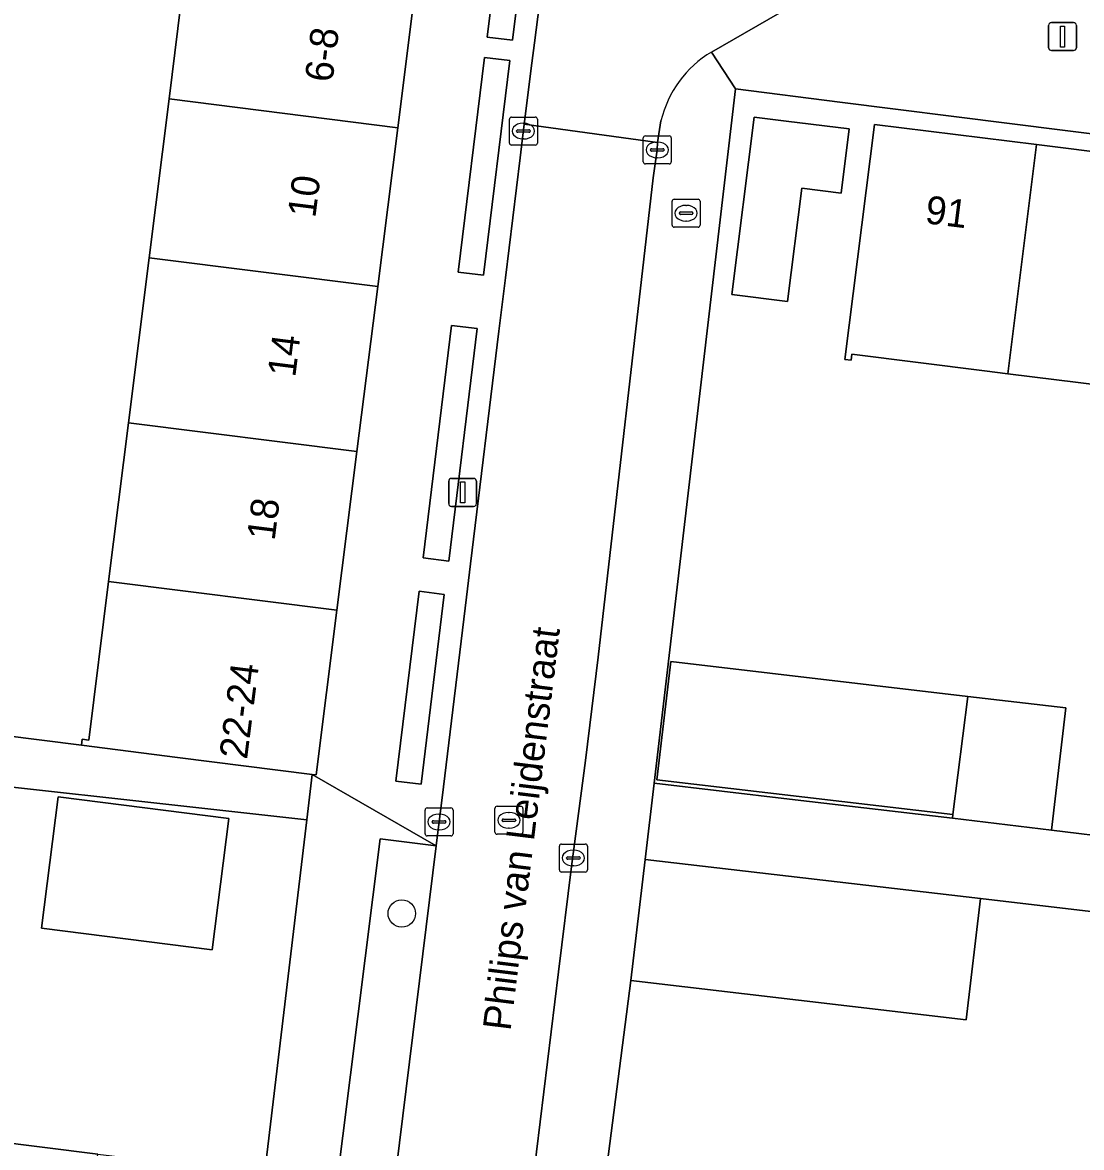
# Model space of a CAD drawing. Extents: x 158086 to 159499, y 382904 to 383981.
# Drawn here: x 158440.46 to 158478.31, y 383419.92 to 383460.14 of the extents above; entities that cross this region are included whole.
import ezdxf

# ---------------------------------------------------------------- set-up
doc = ezdxf.new("R2010")
doc.units = 0
for name, color, linetype in [('IMGEO_Boom', 7, 'Continuous'), ('IMGEO_Brandkraan', 7, 'Continuous'), ('IMGEO_Erf', 7, 'Continuous'), ('IMGEO_Groenvoorziening', 7, 'Continuous'), ('IMGEO_Haag', 7, 'Continuous'), ('IMGEO_Kolk', 7, 'Continuous'), ('IMGEO_Lichtmast', 7, 'Continuous'), ('IMGEO_Openbare_ruimte_label', 7, 'Continuous'), ('IMGEO_Pand', 7, 'Continuous'), ('IMGEO_Pand_nummerreeks', 7, 'Continuous'), ('IMGEO_Rijbaan_lokaal_open', 7, 'Continuous'), ('IMGEO_Rioolput', 7, 'Continuous'), ('IMGEO_Voetpad_open', 7, 'Continuous')]:
    doc.layers.add(name, color=color, linetype=linetype)

msp = doc.modelspace()

# ---------------------------------------------------------------- linework, layer by layer
at = {"layer": 'IMGEO_Boom'}
msp.add_circle((158454.015, 383428.289), 0.489, dxfattribs=at)
at = {"layer": 'IMGEO_Brandkraan'}
for p, q in [((158463.679, 383452.898), (158463.679, 383453.75)), ((158463.754, 383453.824), (158464.606, 383453.824)), ((158464.167, 383453.604), (158464.192, 383453.604)), ((158464.68, 383453.75), (158464.68, 383452.898)), ((158463.938, 383453.318), (158463.938, 383453.33)), ((158464.376, 383453.281), (158463.978, 383453.281)), ((158463.981, 383453.367), (158464.379, 383453.367)), ((158464.422, 383453.33), (158464.422, 383453.318)), ((158464.606, 383452.824), (158463.754, 383452.824)), ((158464.19, 383453.044), (158464.165, 383453.044))]:
    msp.add_line(p, q, dxfattribs=at)
for points in [[(158463.679, 383452.898), (158463.679, 383453.75)], [(158463.754, 383453.824), (158464.606, 383453.824)], [(158464.68, 383453.75), (158464.68, 383452.898)], [(158464.606, 383452.824), (158463.754, 383452.824)]]:
    msp.add_lwpolyline(points, dxfattribs=at)
for centre, radius, start, end in [((158463.756, 383453.748), 0.0765, 91.552, 178.448), ((158463.756, 383453.748), 0.0765, 91.552, 178.448), ((158464.604, 383453.748), 0.0765, 1.552, 88.448), ((158464.604, 383453.748), 0.0765, 1.552, 88.448), ((158463.978, 383453.327), 0.0403, 85.8775, 175.7526), ((158463.975, 383453.317), 0.0366, 178.938, 274.7102), ((158464.379, 383453.324), 0.043, 264.8664, 352.4533), ((158464.383, 383453.329), 0.0386, 1.7309, 96.639), ((158463.756, 383452.9), 0.0765, 181.552, 268.448), ((158463.756, 383452.9), 0.0765, 181.552, 268.448), ((158464.604, 383452.9), 0.0765, 271.552, 358.448), ((158464.604, 383452.9), 0.0765, 271.552, 358.448)]:
    msp.add_arc(centre, radius, start, end, dxfattribs=at)
for centre, major_axis, ratio, start_param, end_param in [((158464.166, 383453.324), (-0.387, 0.002), 0.722429, 4.712389, 7.853982), ((158464.191, 383453.324), (-0.39, 0.002), 0.717154, 1.570796, 4.712389)]:
    msp.add_ellipse(centre, major_axis=major_axis, ratio=ratio, start_param=start_param, end_param=end_param, dxfattribs=at)
at = {"layer": 'IMGEO_Erf'}
for points in [[(158431.692, 383461.829), (158430.837, 383455.239), (158435.474, 383454.672), (158435.265, 383452.957), (158434.919, 383450.134), (158430.249, 383450.706), (158429.334, 383443.652), (158434.02, 383443.078), (158433.813, 383441.385), (158433.465, 383438.543), (158428.76, 383439.118), (158428.378, 383436.093), (158442.563, 383434.3), (158442.591, 383434.519), (158442.831, 383434.489), (158443.539, 383440.157), (158444.249, 383445.832), (158444.986, 383451.731), (158445.696, 383457.413), (158446.422, 383463.225)], [(158500, 383453.475), (158469.678, 383457.295), (158465.945, 383457.765), (158463.545, 383437.304), (158463.533, 383437.206), (158463.033, 383432.944), (158467.871, 383432.377), (158473.703, 383431.693), (158473.72, 383431.83), (158463.137, 383433.069), (158463.632, 383437.294), (158474.245, 383436.051), (158477.755, 383435.64), (158477.242, 383431.263), (158479.78, 383430.955)], [(158481.576, 383446.851), (158475.682, 383447.585), (158474.846, 383447.689), (158470.102, 383448.283), (158470.075, 383448.065), (158469.856, 383448.092), (158470.91, 383456.496), (158476.702, 383455.774), (158482.596, 383455.04)], [(158437.366, 383420.415), (158443.153, 383419.686), (158444.15, 383419.561), (158449.11, 383418.937), (158449.138, 383419.155), (158450.622, 383431.64), (158434.517, 383433.424)], [(158512.7, 383411.269), (158514.217, 383424.172), (158510.135, 383424.652), (158509.564, 383420.158), (158507.747, 383420.389), (158504.745, 383420.77), (158505.309, 383425.219), (158498.2, 383426.056), (158497.626, 383421.394), (158496.156, 383421.575), (158492.953, 383421.97), (158493.524, 383426.605), (158486.686, 383427.409), (158486.126, 383422.869), (158484.456, 383423.074), (158481.537, 383423.434), (158482.093, 383427.95), (158474.703, 383428.819), (158474.196, 383424.489), (158462.207, 383425.893), (158459.442, 383404.425)]]:
    msp.add_lwpolyline(points, dxfattribs=at)
for points in [[(158469.717, 383454.044), (158468.313, 383454.22), (158467.804, 383450.161), (158465.817, 383450.411), (158466.614, 383456.761), (158467.754, 383456.618), (158470.005, 383456.336)], [(158447.832, 383431.689), (158447.24, 383426.989), (158441.141, 383427.758), (158441.733, 383432.457)]]:
    msp.add_lwpolyline(points, close=True, dxfattribs=at)
at = {"layer": 'IMGEO_Groenvoorziening'}
for points in [[(158458.456, 383463.341), (158457.549, 383463.455), (158457.066, 383459.619), (158457.977, 383459.51)], [(158456.975, 383458.891), (158456.027, 383451.22), (158456.937, 383451.111), (158457.877, 383458.783)], [(158455.793, 383449.307), (158454.78, 383440.997), (158455.693, 383440.885), (158456.707, 383449.197)], [(158454.635, 383439.806), (158453.807, 383433.016), (158454.709, 383432.907), (158455.534, 383439.696)], [(158450.054, 383405.549), (158452.013, 383405.291), (158452.191, 383406.156), (158452.517, 383408.597), (158455.247, 383430.71), (158453.243, 383430.951)]]:
    msp.add_lwpolyline(points, close=True, dxfattribs=at)
at = {"layer": 'IMGEO_Haag'}
for points in [[(158458.456, 383463.341), (158457.549, 383463.455), (158457.066, 383459.619), (158457.977, 383459.51)], [(158456.975, 383458.891), (158456.027, 383451.22), (158456.937, 383451.111), (158457.877, 383458.783)], [(158455.793, 383449.307), (158454.78, 383440.997), (158455.693, 383440.885), (158456.707, 383449.197)], [(158454.635, 383439.806), (158453.807, 383433.016), (158454.709, 383432.907), (158455.534, 383439.696)], [(158450.054, 383405.549), (158452.013, 383405.291), (158452.191, 383406.156), (158452.517, 383408.597), (158455.247, 383430.71), (158453.243, 383430.951)]]:
    msp.add_lwpolyline(points, close=True, dxfattribs=at)
at = {"layer": 'IMGEO_Kolk'}
for p, q in [((158457.863, 383455.832), (158457.863, 383456.684)), ((158457.938, 383456.758), (158458.79, 383456.758)), ((158458.351, 383456.538), (158458.376, 383456.538)), ((158458.864, 383456.684), (158458.864, 383455.832)), ((158458.122, 383456.252), (158458.122, 383456.264)), ((158458.56, 383456.215), (158458.162, 383456.215)), ((158458.165, 383456.301), (158458.563, 383456.301)), ((158458.606, 383456.264), (158458.606, 383456.252)), ((158462.65, 383455.16), (158462.65, 383456.012)), ((158462.725, 383456.086), (158463.577, 383456.086)), ((158463.651, 383456.012), (158463.651, 383455.16)), ((158458.79, 383455.758), (158457.938, 383455.758)), ((158458.374, 383455.978), (158458.349, 383455.978)), ((158462.909, 383455.58), (158462.909, 383455.592)), ((158462.952, 383455.629), (158463.35, 383455.629)), ((158463.138, 383455.866), (158463.163, 383455.866)), ((158463.393, 383455.592), (158463.393, 383455.58)), ((158463.347, 383455.543), (158462.949, 383455.543)), ((158463.161, 383455.306), (158463.136, 383455.306)), ((158463.577, 383455.086), (158462.725, 383455.086)), ((158454.848, 383431.135), (158454.848, 383431.987)), ((158454.923, 383432.061), (158455.775, 383432.061)), ((158455.849, 383431.987), (158455.849, 383431.135)), ((158455.107, 383431.555), (158455.107, 383431.567)), ((158455.545, 383431.518), (158455.147, 383431.518)), ((158455.15, 383431.604), (158455.548, 383431.604)), ((158455.336, 383431.841), (158455.361, 383431.841)), ((158455.591, 383431.567), (158455.591, 383431.555)), ((158455.775, 383431.061), (158454.923, 383431.061)), ((158455.359, 383431.281), (158455.334, 383431.281)), ((158459.65, 383429.845), (158459.65, 383430.697)), ((158459.725, 383430.771), (158460.577, 383430.771)), ((158460.651, 383430.697), (158460.651, 383429.845)), ((158459.909, 383430.265), (158459.909, 383430.277)), ((158459.952, 383430.314), (158460.35, 383430.314)), ((158460.138, 383430.551), (158460.163, 383430.551)), ((158460.393, 383430.277), (158460.393, 383430.265)), ((158460.347, 383430.228), (158459.949, 383430.228)), ((158460.161, 383429.991), (158460.136, 383429.991)), ((158460.577, 383429.771), (158459.725, 383429.771))]:
    msp.add_line(p, q, dxfattribs=at)
for points in [[(158457.863, 383455.832), (158457.863, 383456.684)], [(158457.938, 383456.758), (158458.79, 383456.758)], [(158458.864, 383456.684), (158458.864, 383455.832)], [(158462.65, 383455.16), (158462.65, 383456.012)], [(158462.725, 383456.086), (158463.577, 383456.086)], [(158463.651, 383456.012), (158463.651, 383455.16)], [(158458.79, 383455.758), (158457.938, 383455.758)], [(158463.577, 383455.086), (158462.725, 383455.086)], [(158454.848, 383431.135), (158454.848, 383431.987)], [(158454.923, 383432.061), (158455.775, 383432.061)], [(158455.849, 383431.987), (158455.849, 383431.135)], [(158455.775, 383431.061), (158454.923, 383431.061)], [(158459.65, 383429.845), (158459.65, 383430.697)], [(158459.725, 383430.771), (158460.577, 383430.771)], [(158460.651, 383430.697), (158460.651, 383429.845)], [(158460.577, 383429.771), (158459.725, 383429.771)]]:
    msp.add_lwpolyline(points, dxfattribs=at)
for centre, radius, start, end in [((158457.94, 383456.682), 0.0765, 91.552, 178.448), ((158457.94, 383456.682), 0.0765, 91.552, 178.448), ((158458.788, 383456.682), 0.0765, 1.552, 88.448), ((158458.788, 383456.682), 0.0765, 1.552, 88.448), ((158458.162, 383456.261), 0.0403, 85.8775, 175.7526), ((158458.159, 383456.251), 0.0366, 178.938, 274.7102), ((158458.563, 383456.258), 0.043, 264.8664, 352.4533), ((158458.567, 383456.263), 0.0386, 1.7309, 96.639), ((158462.727, 383456.01), 0.0765, 91.552, 178.448), ((158462.727, 383456.01), 0.0765, 91.552, 178.448), ((158463.575, 383456.01), 0.0765, 1.552, 88.448), ((158463.575, 383456.01), 0.0765, 1.552, 88.448), ((158457.94, 383455.834), 0.0765, 181.552, 268.448), ((158457.94, 383455.834), 0.0765, 181.552, 268.448), ((158458.788, 383455.834), 0.0765, 271.552, 358.448), ((158458.788, 383455.834), 0.0765, 271.552, 358.448), ((158462.949, 383455.589), 0.0403, 85.8775, 175.7526), ((158463.354, 383455.591), 0.0386, 1.7309, 96.639), ((158462.946, 383455.579), 0.0366, 178.938, 274.7102), ((158463.35, 383455.586), 0.043, 264.8664, 352.4533), ((158462.727, 383455.162), 0.0765, 181.552, 268.448), ((158462.727, 383455.162), 0.0765, 181.552, 268.448), ((158463.575, 383455.162), 0.0765, 271.552, 358.448), ((158463.575, 383455.162), 0.0765, 271.552, 358.448), ((158454.925, 383431.985), 0.0765, 91.552, 178.448), ((158454.925, 383431.985), 0.0765, 91.552, 178.448), ((158455.773, 383431.985), 0.0765, 1.552, 88.448), ((158455.773, 383431.985), 0.0765, 1.552, 88.448), ((158455.147, 383431.564), 0.0403, 85.8775, 175.7526), ((158455.144, 383431.554), 0.0366, 178.938, 274.7102), ((158455.548, 383431.561), 0.043, 264.8664, 352.4533), ((158455.552, 383431.566), 0.0386, 1.7309, 96.639), ((158454.925, 383431.137), 0.0765, 181.552, 268.448), ((158454.925, 383431.137), 0.0765, 181.552, 268.448), ((158455.773, 383431.137), 0.0765, 271.552, 358.448), ((158455.773, 383431.137), 0.0765, 271.552, 358.448), ((158459.727, 383430.695), 0.0765, 91.552, 178.448), ((158459.727, 383430.695), 0.0765, 91.552, 178.448), ((158460.575, 383430.695), 0.0765, 1.552, 88.448), ((158460.575, 383430.695), 0.0765, 1.552, 88.448), ((158459.949, 383430.274), 0.0403, 85.8775, 175.7526), ((158459.946, 383430.264), 0.0366, 178.938, 274.7102), ((158460.35, 383430.271), 0.043, 264.8664, 352.4533), ((158460.354, 383430.276), 0.0386, 1.7309, 96.639), ((158459.727, 383429.847), 0.0765, 181.552, 268.448), ((158459.727, 383429.847), 0.0765, 181.552, 268.448), ((158460.575, 383429.847), 0.0765, 271.552, 358.448), ((158460.575, 383429.847), 0.0765, 271.552, 358.448)]:
    msp.add_arc(centre, radius, start, end, dxfattribs=at)
for centre, major_axis, ratio, start_param, end_param in [((158458.35, 383456.258), (-0.387, 0.002), 0.722429, 4.712389, 7.853982), ((158458.375, 383456.258), (-0.39, 0.002), 0.717154, 1.570796, 4.712389), ((158463.137, 383455.586), (-0.387, 0.002), 0.722429, 4.712389, 7.853982), ((158463.162, 383455.586), (-0.39, 0.002), 0.717154, 1.570796, 4.712389), ((158455.335, 383431.561), (-0.387, 0.002), 0.722429, 4.712389, 7.853982), ((158455.36, 383431.561), (-0.39, 0.002), 0.717154, 1.570796, 4.712389), ((158460.137, 383430.271), (-0.387, 0.002), 0.722429, 4.712389, 7.853982), ((158460.162, 383430.271), (-0.39, 0.002), 0.717154, 1.570796, 4.712389)]:
    msp.add_ellipse(centre, major_axis=major_axis, ratio=ratio, start_param=start_param, end_param=end_param, dxfattribs=at)
at = {"layer": 'IMGEO_Lichtmast'}
for p, q in [((158477.14, 383459.239), (158477.14, 383460.039)), ((158477.14, 383460.039), (158477.14, 383459.239)), ((158477.24, 383460.139), (158478.03, 383460.139)), ((158478.03, 383460.139), (158477.24, 383460.139)), ((158478.13, 383460.039), (158478.13, 383459.239)), ((158478.13, 383459.239), (158478.13, 383460.039)), ((158478.03, 383459.139), (158477.24, 383459.139)), ((158477.24, 383459.139), (158478.03, 383459.139)), ((158455.696, 383442.941), (158455.696, 383443.741)), ((158455.696, 383443.741), (158455.696, 383442.941)), ((158455.796, 383443.841), (158456.586, 383443.841)), ((158456.586, 383443.841), (158455.796, 383443.841)), ((158456.686, 383443.741), (158456.686, 383442.941)), ((158456.686, 383442.941), (158456.686, 383443.741)), ((158456.586, 383442.841), (158455.796, 383442.841)), ((158455.796, 383442.841), (158456.586, 383442.841))]:
    msp.add_line(p, q, dxfattribs=at)
for points in [[(158477.56, 383460.014), (158477.71, 383460.014), (158477.71, 383459.264), (158477.56, 383459.264), (158477.56, 383460.014)], [(158456.116, 383443.716), (158456.266, 383443.716), (158456.266, 383442.966), (158456.116, 383442.966), (158456.116, 383443.716)]]:
    msp.add_lwpolyline(points, dxfattribs=at)
for centre, start, end in [((158477.24, 383460.039), 90, 180), ((158477.24, 383460.039), 90, 180), ((158478.03, 383460.039), 0, 90), ((158478.03, 383460.039), 360, 90), ((158477.24, 383459.239), 180, 270), ((158477.24, 383459.239), 180, 270), ((158478.03, 383459.239), 270, 0), ((158478.03, 383459.239), 270, 0), ((158455.796, 383443.741), 90, 180), ((158455.796, 383443.741), 90, 180), ((158456.586, 383443.741), 0, 90), ((158456.586, 383443.741), 360, 90), ((158455.796, 383442.941), 180, 270), ((158455.796, 383442.941), 180, 270), ((158456.586, 383442.941), 270, 0), ((158456.586, 383442.941), 270, 0)]:
    msp.add_arc(centre, 0.1, start, end, dxfattribs=at)
at = {"layer": 'IMGEO_Pand'}
for points in [[(158446.422, 383463.225), (158445.696, 383457.413), (158453.875, 383456.381), (158454.608, 383462.192)], [(158453.158, 383450.7), (158453.875, 383456.381), (158445.696, 383457.413), (158444.986, 383451.731)], [(158467.754, 383456.618), (158466.614, 383456.761), (158465.817, 383450.411), (158467.804, 383450.161), (158468.313, 383454.22), (158469.717, 383454.044), (158470.005, 383456.336)], [(158475.682, 383447.585), (158476.702, 383455.774), (158470.91, 383456.496), (158469.856, 383448.092), (158470.075, 383448.065), (158470.102, 383448.283), (158474.846, 383447.689)], [(158475.682, 383447.585), (158481.576, 383446.851), (158482.596, 383455.04), (158476.702, 383455.774)], [(158452.414, 383444.801), (158453.158, 383450.7), (158444.986, 383451.731), (158444.249, 383445.832)], [(158452.414, 383444.801), (158444.249, 383445.832), (158443.539, 383440.157), (158451.699, 383439.127)], [(158443.539, 383440.157), (158442.831, 383434.489), (158442.591, 383434.519), (158442.563, 383434.3), (158445.996, 383433.866), (158450.814, 383433.258), (158450.956, 383433.24), (158451.699, 383439.127)], [(158474.245, 383436.051), (158463.632, 383437.294), (158463.137, 383433.069), (158473.72, 383431.83)], [(158477.755, 383435.64), (158474.245, 383436.051), (158473.72, 383431.83), (158473.703, 383431.693), (158477.242, 383431.263)], [(158447.832, 383431.689), (158441.733, 383432.457), (158441.141, 383427.758), (158447.24, 383426.989)], [(158462.207, 383425.893), (158474.196, 383424.489), (158474.703, 383428.819), (158462.714, 383430.223)], [(158436.337, 383412.237), (158442.124, 383411.509), (158443.153, 383419.686), (158437.366, 383420.415)]]:
    msp.add_lwpolyline(points, close=True, dxfattribs=at)
at = {"layer": 'IMGEO_Rijbaan_lokaal_open'}
for points in [[(158465.879, 383473.772), (158465.86, 383473.925), (158465.839, 383474.653), (158460.511, 383474.365), (158459.867, 383469.285), (158459.675, 383467.348), (158459.356, 383464.135), (158459.244, 383463.242), (158458.763, 383459.416), (158458.671, 383458.688), (158458.396, 383456.501), (158463.161, 383455.85), (158463.282, 383456.628)], [(158465.083, 383459.086), (158467.922, 383460.711)]]:
    msp.add_lwpolyline(points, dxfattribs=at)
msp.add_lwpolyline([(158457.391, 383407.968), (158459.613, 383426.205), (158460.088, 383429.971), (158460.578, 383433.755), (158461.031, 383437.456), (158463.006, 383454.582), (158463.146, 383455.586), (158463.161, 383455.85), (158458.396, 383456.501), (158458.245, 383455.3), (158457.723, 383451.017), (158457.489, 383449.103), (158456.476, 383440.789), (158456.33, 383439.598), (158455.503, 383432.811), (158455.247, 383430.71), (158452.517, 383408.597)], close=True, dxfattribs=at)
msp.add_arc((158467.127, 383455.7), 3.955, 121.113, 166.4258, dxfattribs=at)
at = {"layer": 'IMGEO_Rioolput'}
for p, q in [((158457.346, 383431.195), (158457.346, 383432.047)), ((158457.421, 383432.121), (158458.273, 383432.121)), ((158457.834, 383431.901), (158457.859, 383431.901)), ((158458.347, 383432.047), (158458.347, 383431.195)), ((158457.605, 383431.615), (158457.605, 383431.627)), ((158458.043, 383431.578), (158457.645, 383431.578)), ((158457.648, 383431.664), (158458.046, 383431.664)), ((158458.089, 383431.627), (158458.089, 383431.615)), ((158458.273, 383431.121), (158457.421, 383431.121)), ((158457.857, 383431.341), (158457.832, 383431.341))]:
    msp.add_line(p, q, dxfattribs=at)
for points in [[(158457.346, 383431.195), (158457.346, 383432.047)], [(158457.421, 383432.121), (158458.273, 383432.121)], [(158458.347, 383432.047), (158458.347, 383431.195)], [(158458.273, 383431.121), (158457.421, 383431.121)]]:
    msp.add_lwpolyline(points, dxfattribs=at)
for centre, radius, start, end in [((158457.423, 383432.045), 0.0765, 91.552, 178.448), ((158457.423, 383432.045), 0.0765, 91.552, 178.448), ((158458.271, 383432.045), 0.0765, 1.552, 88.448), ((158458.271, 383432.045), 0.0765, 1.552, 88.448), ((158457.645, 383431.624), 0.0403, 85.8775, 175.7526), ((158457.642, 383431.614), 0.0366, 178.938, 274.7102), ((158458.046, 383431.621), 0.043, 264.8664, 352.4533), ((158458.05, 383431.626), 0.0386, 1.7309, 96.639), ((158457.423, 383431.197), 0.0765, 181.552, 268.448), ((158457.423, 383431.197), 0.0765, 181.552, 268.448), ((158458.271, 383431.197), 0.0765, 271.552, 358.448), ((158458.271, 383431.197), 0.0765, 271.552, 358.448)]:
    msp.add_arc(centre, radius, start, end, dxfattribs=at)
for centre, major_axis, ratio, start_param, end_param in [((158457.833, 383431.621), (-0.387, 0.002), 0.722429, 4.712389, 7.853982), ((158457.858, 383431.621), (-0.39, 0.002), 0.717154, 1.570796, 4.712389)]:
    msp.add_ellipse(centre, major_axis=major_axis, ratio=ratio, start_param=start_param, end_param=end_param, dxfattribs=at)
at = {"layer": 'IMGEO_Voetpad_open'}
for points in [[(158454.608, 383462.192), (158453.875, 383456.381), (158453.158, 383450.7), (158452.414, 383444.801), (158451.699, 383439.127), (158450.956, 383433.24), (158450.814, 383433.258), (158455.247, 383430.71), (158455.503, 383432.811), (158456.33, 383439.598), (158456.476, 383440.789), (158457.489, 383449.103), (158457.723, 383451.017), (158458.245, 383455.3), (158458.396, 383456.501), (158458.671, 383458.688), (158458.763, 383459.416), (158459.244, 383463.242)], [(158467.922, 383460.711), (158465.083, 383459.086), (158465.945, 383457.765), (158469.678, 383457.295), (158500, 383453.475), (158518.558, 383451.137), (158520.455, 383450.898), (158565.647, 383445.205), (158567.428, 383444.981), (158590.744, 383442.044), (158590.675, 383441.525), (158591.413, 383441.449), (158592.152, 383441.186)], [(158463.033, 383432.944), (158463.533, 383437.206), (158463.545, 383437.304), (158465.945, 383457.765), (158465.083, 383459.086)], [(158463.282, 383456.628), (158463.161, 383455.85), (158463.146, 383455.586), (158463.006, 383454.582), (158461.031, 383437.456), (158460.578, 383433.755), (158460.088, 383429.971), (158459.613, 383426.205), (158457.391, 383407.968), (158457.07, 383405.556)], [(158434.517, 383433.424), (158450.622, 383431.64), (158450.814, 383433.258), (158445.996, 383433.866), (158442.563, 383434.3), (158428.378, 383436.093)], [(158457.052, 383404.704), (158459.442, 383404.425), (158462.207, 383425.893), (158462.714, 383430.223), (158463.033, 383432.944)], [(158479.78, 383430.955), (158477.242, 383431.263), (158473.703, 383431.693), (158467.871, 383432.377), (158463.033, 383432.944), (158462.714, 383430.223), (158474.703, 383428.819), (158482.093, 383427.95)]]:
    msp.add_lwpolyline(points, dxfattribs=at)
for points in [[(158458.456, 383463.341), (158457.977, 383459.51), (158457.066, 383459.619), (158457.549, 383463.455)], [(158456.975, 383458.891), (158457.877, 383458.783), (158456.937, 383451.111), (158456.027, 383451.22)], [(158455.793, 383449.307), (158456.707, 383449.197), (158455.693, 383440.885), (158454.78, 383440.997)], [(158454.635, 383439.806), (158455.534, 383439.696), (158454.709, 383432.907), (158453.807, 383433.016)], [(158453.243, 383430.951), (158455.247, 383430.71), (158450.814, 383433.258), (158450.622, 383431.64), (158449.138, 383419.155), (158449.356, 383419.126), (158448.299, 383410.732), (158447.649, 383405.821), (158450.054, 383405.549)]]:
    msp.add_lwpolyline(points, close=True, dxfattribs=at)
msp.add_arc((158467.127, 383455.7), 3.955, 121.113, 166.4258, dxfattribs=at)

# ---------------------------------------------------------------- texts
at = {"layer": 'IMGEO_Openbare_ruimte_label'}
msp.add_text('Philips van Leijdenstraat', height=1, rotation=82.9957, dxfattribs=at).set_placement((158457.902, 383424.07))
at = {"layer": 'IMGEO_Pand_nummerreeks'}
for s, rotation, p in [('6-8', 82.8107, (158451.536, 383457.976)), ('10', 82.8067, (158450.925, 383453.133)), ('91', 352.8968, (158472.693, 383452.969)), ('14', 82.8104, (158450.207, 383447.436)), ('18', 82.8104, (158449.47, 383441.595)), ('22-24', 82.8067, (158448.484, 383433.775))]:
    msp.add_text(s, height=1, rotation=rotation, dxfattribs=at).set_placement(p)

doc.saveas('drawing.dxf')
